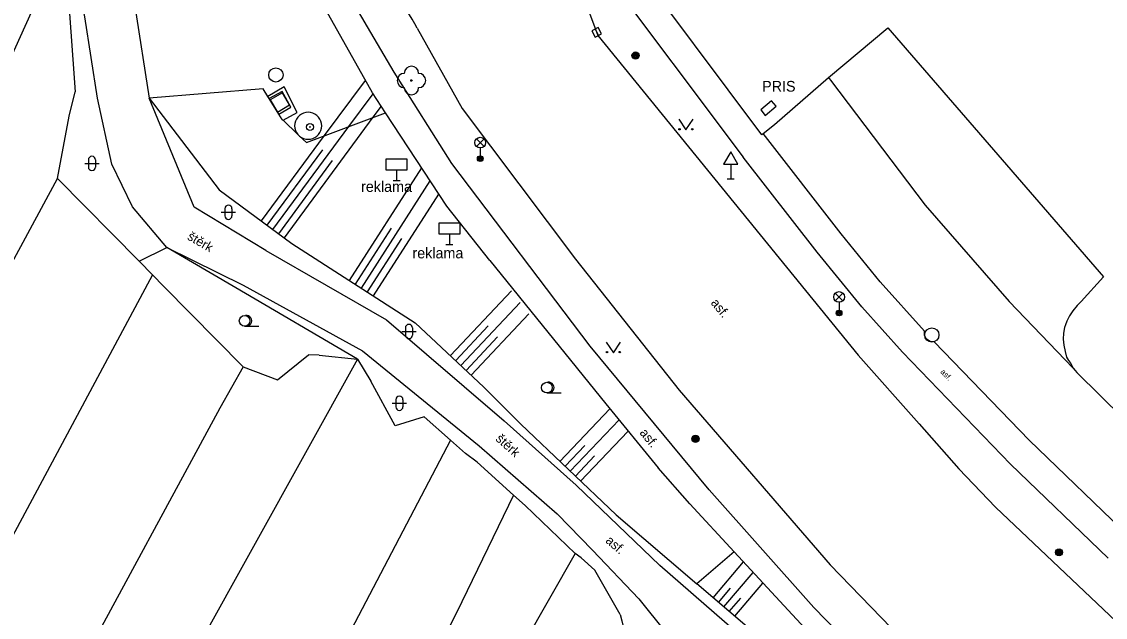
# Model space of a CAD drawing. Extents: x -595546 to -593986, y -1160845 to -1159202.
# Drawn here: x -594672.6 to -594596.6, y -1160382.2 to -1160340.5 of the extents above; entities that cross this region are included whole.
import ezdxf

# ---------------------------------------------------------------- set-up
doc = ezdxf.new("R2010")
doc.units = 0
for name, color, linetype in [('DOP - rozhrani ploch obecne', 7, 'Continuous'), ('Level 22', 7, 'Continuous'), ('Level 24', 7, 'Continuous'), ('Level 25', 7, 'Continuous'), ('Level 26', 7, 'Continuous'), ('Level 27', 7, 'Continuous'), ('Level 33', 7, 'Continuous'), ('Level 34', 7, 'Continuous'), ('Level 36', 7, 'Continuous'), ('Specificka linie pasportu komunikaci', 7, 'Continuous'), ('TM - chodniky - VP', 7, 'Continuous'), ('TM - horni hrana svahu', 7, 'Continuous'), ('TM - hranice souvisleho porostu (skupiny stromu_ kere)', 7, 'Continuous'), ('TM - komunikace - VP', 7, 'Continuous'), ('TM - letecke snimky - pomocna linie', 7, 'Continuous'), ('TM - nezpevnene cesty a chodniky', 7, 'Continuous'), ('TM - plot drateny_ kovovy - VP', 7, 'Continuous'), ('TM - popis objektu', 7, 'Continuous'), ('TM - popis povrchu', 7, 'Continuous'), ('TM - poznamka', 7, 'Continuous'), ('TM - rozhrani mezi zpev. plochami mezi sebou - VP', 7, 'Continuous'), ('TM - rozhrani ploch obecne - VP', 7, 'Continuous'), ('TM - srafovani', 7, 'Continuous'), ('TM - vjezd na pozemek', 7, 'Continuous'), ('TM - zed operna - VP', 7, 'Continuous')]:
    doc.layers.add(name, color=color, linetype=linetype)

msp = doc.modelspace()

# ---------------------------------------------------------------- linework, layer by layer
at = {"layer": 'DOP - rozhrani ploch obecne'}
for points in [[(-594642.53, -1160369.82), (-594657.47, -1160398.39)], [(-594642.08, -1160381.88), (-594663.36, -1160424.27)]]:
    msp.add_lwpolyline(points, dxfattribs=at)
at = {"layer": 'Level 22'}
msp.add_circle((-594645.26, -1160344.61), 0.05, dxfattribs=at)
for centre, start, end in [((-594645.76, -1160344.61), 90, 270), ((-594645.26, -1160344.11), 0, 180), ((-594644.76, -1160344.61), 270, 90), ((-594645.26, -1160345.11), 180, 0)]:
    msp.add_arc(centre, 0.5, start, end, dxfattribs=at)
at = {"layer": 'Level 24'}
msp.add_lwpolyline([(-594620.027, -1160346.027), (-594620.792, -1160346.671), (-594620.47, -1160347.053), (-594619.705, -1160346.409)], close=True, dxfattribs=at)
at = {"layer": 'Level 25'}
for centre, radius in [((-594629.56, -1160342.86), 0.25), ((-594629.56, -1160342.86), 0.2), ((-594629.56, -1160342.86), 0.15), ((-594629.56, -1160342.86), 0.1), ((-594629.56, -1160342.86), 0.05), ((-594652.37, -1160347.87), 0.25), ((-594652.37, -1160347.87), 0.0303), ((-594625.36, -1160369.73), 0.25), ((-594625.36, -1160369.73), 0.2), ((-594625.36, -1160369.73), 0.15), ((-594625.36, -1160369.73), 0.1), ((-594625.36, -1160369.73), 0.05), ((-594599.89, -1160377.69), 0.25), ((-594599.89, -1160377.69), 0.2), ((-594599.89, -1160377.69), 0.15), ((-594599.89, -1160377.69), 0.1), ((-594599.89, -1160377.69), 0.05)]:
    msp.add_circle(centre, radius, dxfattribs=at)
at = {"layer": 'Level 26'}
msp.add_lwpolyline([(-594654.654, -1160346.835), (-594653.795, -1160346.324), (-594654.306, -1160345.465), (-594655.165, -1160345.976)], close=True, dxfattribs=at)
at = {"layer": 'Level 27'}
msp.add_line((-594632.395, -1160341.018), (-594632.165, -1160341.462), dxfattribs=at)
msp.add_lwpolyline([(-594632.617, -1160341.133), (-594632.387, -1160341.577), (-594631.943, -1160341.347), (-594632.173, -1160340.903)], close=True, dxfattribs=at)
for centre in [(-594654.76, -1160344.22), (-594608.8, -1160362.45)]:
    msp.add_circle(centre, 0.5, dxfattribs=at)
at = {"layer": 'Level 33'}
for p, q in [((-594640.705, -1160349.23), (-594640.175, -1160348.7)), ((-594640.705, -1160348.7), (-594640.175, -1160349.23)), ((-594640.44, -1160349.34), (-594640.44, -1160350.09)), ((-594615.565, -1160360.05), (-594615.035, -1160359.52)), ((-594615.565, -1160359.52), (-594615.035, -1160360.05)), ((-594615.3, -1160360.16), (-594615.3, -1160360.91))]:
    msp.add_line(p, q, dxfattribs=at)
for centre, radius in [((-594640.44, -1160348.965), 0.375), ((-594640.44, -1160350.09), 0.2), ((-594640.44, -1160350.09), 0.145), ((-594640.44, -1160350.09), 0.0876), ((-594615.3, -1160359.785), 0.375), ((-594615.3, -1160360.91), 0.2), ((-594615.3, -1160360.91), 0.145), ((-594615.3, -1160360.91), 0.0876)]:
    msp.add_circle(centre, radius, dxfattribs=at)
at = {"layer": 'Level 34'}
for p, q in [((-594646.3, -1160350.87), (-594646.3, -1160351.62)), ((-594622.89, -1160350.482), (-594622.89, -1160351.5)), ((-594646.55, -1160351.62), (-594646.05, -1160351.62)), ((-594623.14, -1160351.5), (-594622.64, -1160351.5)), ((-594642.6, -1160355.36), (-594642.6, -1160356.11)), ((-594642.85, -1160356.11), (-594642.35, -1160356.11))]:
    msp.add_line(p, q, dxfattribs=at)
for points in [[(-594623.39, -1160350.482), (-594622.39, -1160350.482), (-594622.89, -1160349.616)], [(-594647.05, -1160350.87), (-594645.55, -1160350.87), (-594645.55, -1160350.12), (-594647.05, -1160350.12)], [(-594643.35, -1160355.36), (-594641.85, -1160355.36), (-594641.85, -1160354.61), (-594643.35, -1160354.61)]]:
    msp.add_lwpolyline(points, close=True, dxfattribs=at)
at = {"layer": 'Level 36'}
for p, q in [((-594667.896, -1160350.176), (-594667.896, -1160350.676)), ((-594667.396, -1160350.176), (-594667.396, -1160350.676)), ((-594668.146, -1160350.426), (-594667.146, -1160350.426)), ((-594658.586, -1160353.846), (-594657.586, -1160353.846)), ((-594658.336, -1160353.596), (-594658.336, -1160354.096)), ((-594657.836, -1160353.596), (-594657.836, -1160354.096)), ((-594656.95, -1160361.835), (-594655.95, -1160361.835)), ((-594645.936, -1160362.206), (-594644.936, -1160362.206)), ((-594645.686, -1160361.956), (-594645.686, -1160362.456)), ((-594645.186, -1160361.956), (-594645.186, -1160362.456)), ((-594646.356, -1160366.986), (-594646.356, -1160367.486)), ((-594645.856, -1160366.986), (-594645.856, -1160367.486)), ((-594635.77, -1160366.515), (-594634.77, -1160366.515)), ((-594646.606, -1160367.236), (-594645.606, -1160367.236))]:
    msp.add_line(p, q, dxfattribs=at)
for points in [[(-594626.53, -1160347.33), (-594626.03, -1160348.08), (-594625.53, -1160347.33)], [(-594631.61, -1160362.95), (-594631.11, -1160363.7), (-594630.61, -1160362.95)]]:
    msp.add_lwpolyline(points, dxfattribs=at)
for centre, radius in [((-594626.48, -1160348.03), 0.05), ((-594625.581, -1160348.03), 0.05), ((-594656.95, -1160361.46), 0.375), ((-594631.56, -1160363.65), 0.05), ((-594630.661, -1160363.65), 0.05), ((-594635.77, -1160366.14), 0.375)]:
    msp.add_circle(centre, radius, dxfattribs=at)
for centre, radius, start, end in [((-594667.646, -1160350.176), 0.25, 0, 180), ((-594667.646, -1160350.676), 0.25, 180, 0), ((-594658.086, -1160353.596), 0.25, 0, 180), ((-594658.086, -1160354.096), 0.25, 180, 0), ((-594656.825, -1160361.46), 0.375, 260.40593, 99.59407), ((-594645.436, -1160361.956), 0.25, 0, 180), ((-594645.436, -1160362.456), 0.25, 180, 0), ((-594635.645, -1160366.14), 0.375, 260.40593, 99.59407), ((-594646.106, -1160366.986), 0.25, 0, 180), ((-594646.106, -1160367.486), 0.25, 180, 0)]:
    msp.add_arc(centre, radius, start, end, dxfattribs=at)
at = {"layer": 'Specificka linie pasportu komunikaci'}
msp.add_lwpolyline([(-594598.9, -1160364.77), (-594598.76, -1160364.93), (-594598.63, -1160365.08)], dxfattribs=at)
at = {"layer": 'TM - chodniky - VP'}
for points in [[(-594632.73, -1160363.24), (-594642.44, -1160350.43), (-594646.47, -1160344.02), (-594650.6, -1160336.97), (-594655.13, -1160328.81), (-594656.65, -1160325.48)], [(-594647.08, -1160346.87), (-594647.99, -1160345.48), (-594652.3, -1160337.76), (-594653.75, -1160335.12)], [(-594633.67, -1160334.5), (-594633.14, -1160335.19), (-594631.94, -1160336.74), (-594622.02, -1160349.98)], [(-594620.7, -1160348.42), (-594630.22, -1160335.68)], [(-594639.77, -1160357.22), (-594642.77, -1160353.43), (-594647.08, -1160346.87)], [(-594620.62, -1160348.32), (-594620.7, -1160348.42)], [(-594616.83, -1160356.64), (-594622.02, -1160349.98)], [(-594603.29, -1160371.51), (-594610.85, -1160363.65), (-594613.7, -1160360.48), (-594616.83, -1160356.64)], [(-594639.77, -1160357.22), (-594631.63, -1160367.28)], [(-594609.47, -1160389.37), (-594617.06, -1160381.56), (-594624.41, -1160373.31), (-594632.73, -1160363.24)], [(-594631.63, -1160367.28), (-594627.97, -1160371.76)], [(-594596.44, -1160378.09), (-594603.29, -1160371.51)], [(-594625.76, -1160374.3), (-594627.97, -1160371.76)], [(-594622.65, -1160377.66), (-594625.76, -1160374.3)], [(-594618.86, -1160381.75), (-594622.65, -1160377.66)], [(-594610.51, -1160390.76), (-594618.86, -1160381.75)]]:
    msp.add_lwpolyline(points, dxfattribs=at)
at = {"layer": 'TM - horni hrana svahu'}
msp.add_lwpolyline([(-594620.77, -1160383.73), (-594625.27, -1160379.9)], dxfattribs=at)
at = {"layer": 'TM - hranice souvisleho porostu (skupiny stromu_ kere)'}
for points in [[(-594655.64, -1160345.2), (-594663.63, -1160345.85)], [(-594663.63, -1160345.85), (-594658.74, -1160352.28)], [(-594654.33, -1160347.34), (-594654.26, -1160347.4)], [(-594653.11, -1160348.51), (-594652.61, -1160348.95), (-594647.08, -1160346.87)], [(-594654.26, -1160347.4), (-594653.23, -1160348.39)], [(-594658.74, -1160352.28), (-594653.63, -1160356.04)], [(-594649.04, -1160364.15), (-594657.56, -1160359.15), (-594662.4, -1160356.31)], [(-594653.63, -1160356.04), (-594644.99, -1160361.59), (-594640.19, -1160366.1)], [(-594640.19, -1160366.1), (-594637.59, -1160368.71), (-594630.92, -1160375.05), (-594625.27, -1160379.9)], [(-594622.65, -1160377.66), (-594625.27, -1160379.9)]]:
    msp.add_lwpolyline(points, dxfattribs=at)
at = {"layer": 'TM - komunikace - VP'}
for points in [[(-594644.85, -1160340.95), (-594645.03, -1160340.64), (-594645.22, -1160340.32), (-594645.4, -1160340.01), (-594645.58, -1160339.7), (-594645.76, -1160339.38), (-594645.94, -1160339.07), (-594646.12, -1160338.76), (-594646.3, -1160338.44)], [(-594633.21, -1160338.75), (-594632.2, -1160341.46)], [(-594644.85, -1160340.95), (-594641.71, -1160346.58), (-594633.77, -1160357.14), (-594626.5, -1160366.31), (-594615.93, -1160378.57), (-594610.93, -1160383.74), (-594602.91, -1160391.1)], [(-594616.03, -1160344.41), (-594611.89, -1160340.92)], [(-594611.89, -1160340.92), (-594596.78, -1160358.37)], [(-594632.2, -1160341.46), (-594613.96, -1160363.87)], [(-594619.83, -1160347.69), (-594616.03, -1160344.41)], [(-594620.62, -1160348.32), (-594619.83, -1160347.69)], [(-594609.31, -1160362.19), (-594612.42, -1160358.73), (-594615.16, -1160355.36), (-594620.62, -1160348.32)], [(-594596.78, -1160358.37), (-594598.34, -1160360.11), (-594598.62, -1160360.38), (-594598.91, -1160360.75), (-594599.16, -1160361.1), (-594599.34, -1160361.49), (-594599.44, -1160361.73), (-594599.51, -1160361.92), (-594599.57, -1160362.32), (-594599.59, -1160362.75), (-594599.58, -1160362.95), (-594599.56, -1160363.17), (-594599.47, -1160363.61), (-594599.36, -1160364.01), (-594599.23, -1160364.23), (-594599.12, -1160364.39), (-594598.9, -1160364.77)], [(-594608.63, -1160362.92), (-594608.92, -1160362.9), (-594609.17, -1160362.74), (-594609.31, -1160362.48), (-594609.31, -1160362.19)], [(-594601.98, -1160369.82), (-594608.63, -1160362.92)], [(-594613.96, -1160363.87), (-594609.68, -1160368.69), (-594606.9, -1160371.84), (-594604.35, -1160374.52), (-594594.56, -1160383.81)], [(-594590.48, -1160373.13), (-594598.63, -1160365.08)], [(-594589, -1160381.89), (-594594.9, -1160376.66), (-594601.98, -1160369.82)]]:
    msp.add_lwpolyline(points, dxfattribs=at)
at = {"layer": 'TM - letecke snimky - pomocna linie'}
msp.add_lwpolyline([(-594662.4, -1160356.31), (-594664.81, -1160353.47), (-594666.25, -1160350.47), (-594667.26, -1160345.85), (-594668.15, -1160340.14), (-594668.74, -1160337.09), (-594669.6, -1160334.7)], dxfattribs=at)
at = {"layer": 'TM - nezpevnene cesty a chodniky'}
for points in [[(-594664.64, -1160339.41), (-594663.63, -1160345.85)], [(-594660.48, -1160353.49), (-594663.63, -1160345.85)], [(-594655.47, -1160356.52), (-594660.48, -1160353.49)], [(-594664.34, -1160357.28), (-594662.4, -1160356.31)], [(-594662.4, -1160356.31), (-594657.04, -1160358.95)], [(-594655.47, -1160356.52), (-594647.02, -1160361.39), (-594638.77, -1160368.48)], [(-594657.04, -1160358.95), (-594648.69, -1160363.57), (-594640.51, -1160370.22)], [(-594638.77, -1160368.48), (-594633.73, -1160372.98)], [(-594640.51, -1160370.22), (-594635.06, -1160374.98)], [(-594611.29, -1160391.2), (-594614.87, -1160389.84), (-594618.8, -1160386.52), (-594627.86, -1160378.62), (-594633.73, -1160372.98)], [(-594635.06, -1160374.98), (-594632.57, -1160377.54)], [(-594632.57, -1160377.54), (-594629.33, -1160380.96), (-594627.43, -1160383.31), (-594627.25, -1160384.08)]]:
    msp.add_lwpolyline(points, dxfattribs=at)
at = {"layer": 'TM - plot drateny_ kovovy - VP'}
for points in [[(-594669.6, -1160334.7), (-594676.87, -1160350.81)], [(-594669.6, -1160334.7), (-594668.83, -1160345.4)], [(-594669.24, -1160347.11), (-594668.83, -1160345.4)], [(-594685.92, -1160380.86), (-594670.05, -1160351.47)], [(-594664.34, -1160357.28), (-594670.05, -1160351.47)], [(-594663.4, -1160358.24), (-594678.01, -1160385.46)], [(-594657.04, -1160364.68), (-594662.6, -1160359.06)], [(-594654.64, -1160365.59), (-594652.48, -1160363.84)], [(-594651.72, -1160363.86), (-594649.04, -1160364.15)], [(-594649.04, -1160364.15), (-594663.73, -1160390.63)], [(-594657.04, -1160364.68), (-594658.68, -1160367.58)], [(-594649.04, -1160364.15), (-594648.1, -1160365.69)], [(-594658.68, -1160367.58), (-594668.79, -1160386.28)], [(-594644.37, -1160368.2), (-594646.4, -1160368.81)], [(-594642.53, -1160369.82), (-594644.37, -1160368.2)], [(-594641.47, -1160370.75), (-594642.53, -1160369.82)], [(-594638.11, -1160373.69), (-594640.66, -1160371.37)], [(-594638.11, -1160373.69), (-594642.08, -1160381.88)], [(-594633.8, -1160377.77), (-594637.38, -1160384.08)], [(-594633.36, -1160378.08), (-594633.8, -1160377.77)], [(-594632.42, -1160378.94), (-594633.36, -1160378.08)], [(-594630.64, -1160382.04), (-594630.53, -1160382.49), (-594630.38, -1160383.11)]]:
    msp.add_lwpolyline(points, dxfattribs=at)
at = {"layer": 'TM - rozhrani mezi zpev. plochami mezi sebou - VP'}
for points in [[(-594616.03, -1160344.41), (-594615.9, -1160344.58), (-594609.26, -1160353.34), (-594603.39, -1160360.11), (-594598.9, -1160364.77)], [(-594654.32, -1160345.37), (-594655.23, -1160345.87)], [(-594653.7, -1160346.48), (-594654.32, -1160345.37)], [(-594654.56, -1160346.96), (-594653.7, -1160346.48)]]:
    msp.add_lwpolyline(points, dxfattribs=at)
at = {"layer": 'TM - rozhrani ploch obecne - VP'}
for points in [[(-594654.17, -1160345.06), (-594655.32, -1160345.72)], [(-594653.27, -1160346.86), (-594654.17, -1160345.06)], [(-594654.26, -1160347.4), (-594653.27, -1160346.86)], [(-594653.32, -1160347.31), (-594653.39, -1160347.46)], [(-594653.23, -1160347.18), (-594653.32, -1160347.31)], [(-594653.11, -1160347.06), (-594653.23, -1160347.18)], [(-594652.97, -1160346.96), (-594653.11, -1160347.06)], [(-594652.82, -1160346.89), (-594652.97, -1160346.96)], [(-594652.66, -1160346.85), (-594652.82, -1160346.89)], [(-594652.5, -1160346.84), (-594652.66, -1160346.85)], [(-594652.34, -1160346.85), (-594652.5, -1160346.84)], [(-594652.18, -1160346.89), (-594652.34, -1160346.85)], [(-594652.03, -1160346.96), (-594652.18, -1160346.89)], [(-594651.89, -1160347.06), (-594652.03, -1160346.96)], [(-594651.77, -1160347.18), (-594651.89, -1160347.06)], [(-594651.68, -1160347.31), (-594651.77, -1160347.18)], [(-594651.61, -1160347.46), (-594651.68, -1160347.31)], [(-594653.43, -1160347.62), (-594653.45, -1160347.78)], [(-594653.45, -1160347.78), (-594653.43, -1160347.95)], [(-594653.39, -1160347.46), (-594653.43, -1160347.62)], [(-594653.43, -1160347.95), (-594653.39, -1160348.11)], [(-594651.57, -1160347.62), (-594651.61, -1160347.46)], [(-594651.61, -1160348.11), (-594651.57, -1160347.95)], [(-594651.55, -1160347.78), (-594651.57, -1160347.62)], [(-594651.57, -1160347.95), (-594651.55, -1160347.78)], [(-594653.39, -1160348.11), (-594653.32, -1160348.26)], [(-594653.32, -1160348.26), (-594653.23, -1160348.39)], [(-594653.23, -1160348.39), (-594653.11, -1160348.51)], [(-594653.11, -1160348.51), (-594652.97, -1160348.6)], [(-594652.97, -1160348.6), (-594652.82, -1160348.67)], [(-594652.82, -1160348.67), (-594652.66, -1160348.72)], [(-594652.66, -1160348.72), (-594652.5, -1160348.73)], [(-594652.5, -1160348.73), (-594652.34, -1160348.72)], [(-594652.34, -1160348.72), (-594652.18, -1160348.67)], [(-594652.18, -1160348.67), (-594652.03, -1160348.6)], [(-594652.03, -1160348.6), (-594651.89, -1160348.51)], [(-594651.89, -1160348.51), (-594651.77, -1160348.39)], [(-594651.77, -1160348.39), (-594651.68, -1160348.26)], [(-594651.68, -1160348.26), (-594651.61, -1160348.11)]]:
    msp.add_lwpolyline(points, dxfattribs=at)
at = {"layer": 'TM - srafovani'}
for points in [[(-594655.77, -1160354.46), (-594651.35, -1160348.47), (-594648.48, -1160344.6)], [(-594654.97, -1160355.06), (-594649.65, -1160347.84), (-594647.95, -1160345.54)], [(-594654.16, -1160355.65), (-594647.94, -1160347.19), (-594647.37, -1160346.42)], [(-594655.37, -1160354.76), (-594651.48, -1160349.48)], [(-594654.56, -1160355.35), (-594650.79, -1160350.22)], [(-594649.61, -1160358.62), (-594644.54, -1160350.73)], [(-594648.77, -1160359.16), (-594643.94, -1160351.65)], [(-594647.93, -1160359.7), (-594643.34, -1160352.57)], [(-594649.19, -1160358.89), (-594646.67, -1160354.97)], [(-594648.35, -1160359.43), (-594645.94, -1160355.68)], [(-594642.53, -1160363.9), (-594638.26, -1160359.36)], [(-594641.8, -1160364.59), (-594637.65, -1160360.17)], [(-594641.07, -1160365.27), (-594637.03, -1160360.98)], [(-594642.16, -1160364.25), (-594639.88, -1160361.82)], [(-594641.43, -1160364.93), (-594639.24, -1160362.59)], [(-594634.86, -1160371.31), (-594631.35, -1160367.62)], [(-594634.13, -1160372), (-594630.71, -1160368.4)], [(-594633.41, -1160372.69), (-594630.11, -1160369.22)], [(-594634.49, -1160371.65), (-594633.11, -1160370.2)], [(-594633.77, -1160372.34), (-594632.43, -1160370.93)], [(-594624.13, -1160380.87), (-594622, -1160378.36)], [(-594623.37, -1160381.52), (-594621.31, -1160379.1)], [(-594622.61, -1160382.17), (-594620.63, -1160379.84)], [(-594623.75, -1160381.2), (-594622.91, -1160380.21)], [(-594622.99, -1160381.84), (-594622.18, -1160380.9)]]:
    msp.add_lwpolyline(points, dxfattribs=at)
at = {"layer": 'TM - vjezd na pozemek'}
for points in [[(-594670.05, -1160351.47), (-594669.24, -1160347.11)], [(-594664.34, -1160357.28), (-594663.4, -1160358.24)], [(-594663.4, -1160358.24), (-594662.6, -1160359.06)], [(-594651.72, -1160363.86), (-594652.48, -1160363.84)], [(-594657.04, -1160364.68), (-594654.64, -1160365.59)], [(-594646.4, -1160368.81), (-594648.1, -1160365.69)], [(-594640.66, -1160371.37), (-594641.47, -1160370.75)], [(-594638.11, -1160373.69), (-594637.3, -1160374.4), (-594633.8, -1160377.77)], [(-594630.64, -1160382.04), (-594632.42, -1160378.94)]]:
    msp.add_lwpolyline(points, dxfattribs=at)
at = {"layer": 'TM - zed operna - VP'}
for points in [[(-594655.32, -1160345.72), (-594655.64, -1160345.2)], [(-594655.23, -1160345.87), (-594655.32, -1160345.72)], [(-594654.56, -1160346.96), (-594655.23, -1160345.87)], [(-594654.33, -1160347.34), (-594654.56, -1160346.96)]]:
    msp.add_lwpolyline(points, dxfattribs=at)

# ---------------------------------------------------------------- texts
at = {"layer": 'TM - popis objektu'}
msp.add_text('PRIS', height=0.75, dxfattribs=at).set_placement((-594620.69, -1160345.39))
at = {"layer": 'TM - popis povrchu'}
for s, height, rotation, p in [('štěrk', 0.65, 329.86536, (-594661.02, -1160355.72)), ('asf.', 0.65, 309, (-594624.32, -1160360.22)), ('asf.', 0.4, 314.09119, (-594608.23, -1160365.07)), ('štěrk', 0.65, 318, (-594639.41, -1160369.8)), ('asf.', 0.65, 309.2476, (-594629.31, -1160369.33)), ('asf.', 0.65, 319, (-594631.71, -1160376.95))]:
    msp.add_text(s, height=height, rotation=rotation, dxfattribs=at).set_placement(p)
at = {"layer": 'TM - poznamka'}
for p in [(-594648.79, -1160352.42), (-594645.19, -1160357.08)]:
    msp.add_text('reklama', height=0.75, dxfattribs=at).set_placement(p)

doc.saveas('drawing.dxf')
